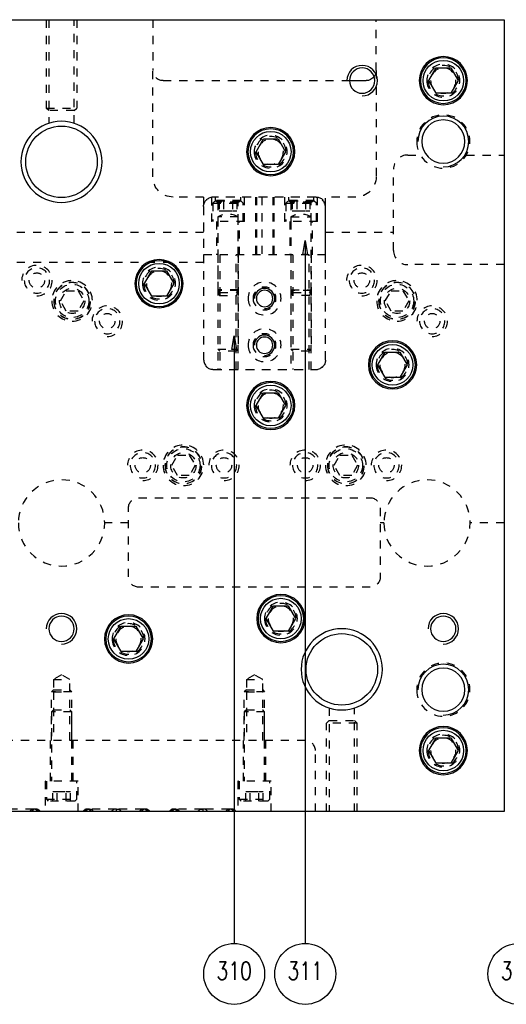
# Model space of a CAD drawing. Header units: inches. Extents: x 3 to 289, y 4 to 291.
# Tile 498 of 634: x 132 to 138, y 222 to 234. Entities that reach past the tile are written whole.
import ezdxf
from ezdxf.enums import TextEntityAlignment as Align

# ---------------------------------------------------------------- set-up
doc = ezdxf.new("R2010")
doc.units = ezdxf.units.IN
doc.header["$LTSCALE"] = 0.5
doc.header["$MEASUREMENT"] = 0
doc.linetypes.add('HIDDEN', pattern=[0.225, 0.15, -0.075])
doc.layers.add('DIE', color=7, linetype='Continuous')
doc.styles.add('VERO0-Simplex', font='simplex_.ttf')

# ---------------------------------------------------------------- blocks, each defined once
blk = doc.blocks.new('ArrowheadClosed')
at = {"color": 0}
for p, q in [((0, 0), (-1, 0.176)), ((-1, 0.176), (-1, -0.176)), ((-1, -0.176), (0, 0))]:
    blk.add_line(p, q, dxfattribs=at)

msp = doc.modelspace()

# ---------------------------------------------------------------- linework, layer by layer
at = {"layer": 'DIE', "color": 190, "linetype": 'Continuous'}
for p, q in [((127.277, 234.266), (138.177, 234.266)), ((138.177, 234.266), (138.177, 224.516)), ((136.271, 233.516), (136.476, 233.516)), ((138.177, 224.516), (127.277, 224.516))]:
    msp.add_line(p, q, dxfattribs=at)
at = {"layer": 'DIE', "color": 254, "linetype": 'HIDDEN'}
for p, q in [((132.539, 234.266), (132.539, 233.179)), ((132.57, 234.266), (132.57, 232.991)), ((132.883, 232.991), (132.883, 234.266)), ((132.914, 234.266), (132.914, 233.179)), ((133.851, 234.266), (133.851, 233.641)), ((136.601, 233.641), (136.601, 234.266)), ((133.851, 232.333), (133.851, 233.641)), ((136.601, 233.641), (136.601, 232.333)), ((133.976, 233.516), (136.271, 233.516)), ((132.539, 233.179), (132.914, 233.179)), ((132.57, 233.148), (132.539, 233.179)), ((132.883, 233.148), (132.914, 233.179)), ((132.883, 233.148), (132.57, 233.148)), ((136.989, 232.6), (137.145, 232.6)), ((137.71, 232.6), (138.177, 232.6)), ((136.814, 231.425), (136.814, 232.425)), ((134.476, 232.083), (134.101, 232.083)), ((134.476, 232.083), (134.476, 231.968)), ((134.573, 232.079), (134.573, 231.783)), ((135.861, 232.083), (134.591, 232.083)), ((135.851, 232.083), (134.601, 232.083)), ((134.62, 232.083), (134.62, 232.038)), ((134.933, 232.038), (134.933, 232.083)), ((134.979, 231.783), (134.979, 232.083)), ((135.114, 232.083), (135.114, 231.371)), ((135.129, 232.083), (135.129, 231.371)), ((135.192, 232.083), (135.192, 231.371)), ((135.328, 232.083), (135.328, 231.371)), ((135.339, 232.083), (135.339, 231.371)), ((135.473, 232.083), (135.473, 231.783)), ((135.52, 232.083), (135.52, 232.038)), ((135.833, 232.038), (135.833, 232.083)), ((135.861, 232.083), (135.879, 232.083)), ((135.879, 232.081), (135.879, 232.083)), ((135.879, 231.783), (135.879, 232.079)), ((135.976, 231.968), (135.976, 232.083)), ((136.351, 232.083), (135.976, 232.083)), ((134.476, 231.968), (134.476, 230.073)), ((134.476, 231.958), (134.476, 231.371)), ((134.613, 232.033), (134.589, 232.008)), ((134.589, 232.008), (134.964, 232.008)), ((134.589, 232.008), (134.589, 231.783)), ((134.939, 232.033), (134.613, 232.033)), ((134.933, 232.038), (134.62, 232.038)), ((134.62, 232.038), (134.651, 232.02)), ((134.901, 232.02), (134.651, 232.02)), ((134.651, 232.02), (134.651, 231.371)), ((134.668, 232.033), (134.668, 231.913)), ((134.722, 232.033), (134.722, 231.913)), ((134.83, 232.033), (134.83, 231.913)), ((134.885, 232.033), (134.885, 231.913)), ((134.901, 232.02), (134.933, 232.038)), ((134.901, 231.371), (134.901, 232.02)), ((134.964, 232.008), (134.939, 232.033)), ((134.964, 231.783), (134.964, 232.008)), ((135.513, 232.033), (135.489, 232.008)), ((135.489, 232.008), (135.864, 232.008)), ((135.489, 232.008), (135.489, 231.783)), ((135.839, 232.033), (135.513, 232.033)), ((135.833, 232.038), (135.52, 232.038)), ((135.52, 232.038), (135.551, 232.02)), ((135.801, 232.02), (135.551, 232.02)), ((135.551, 232.02), (135.551, 231.783)), ((135.568, 232.033), (135.568, 231.913)), ((135.622, 232.033), (135.622, 231.913)), ((135.73, 232.033), (135.73, 231.913)), ((135.785, 232.033), (135.785, 231.913)), ((135.801, 232.02), (135.833, 232.038)), ((135.801, 231.783), (135.801, 232.02)), ((135.864, 232.008), (135.839, 232.033)), ((135.864, 231.783), (135.864, 232.008)), ((135.976, 230.073), (135.976, 231.968)), ((135.976, 231.371), (135.976, 231.958)), ((134.901, 231.838), (134.651, 231.838)), ((134.651, 231.838), (134.651, 230.941)), ((134.668, 231.913), (134.722, 231.913)), ((134.722, 231.913), (134.83, 231.913)), ((134.83, 231.913), (134.885, 231.913)), ((134.901, 230.941), (134.901, 231.838)), ((135.551, 231.838), (135.801, 231.838)), ((135.551, 231.838), (135.551, 231.783)), ((135.568, 231.913), (135.622, 231.913)), ((135.622, 231.913), (135.73, 231.913)), ((135.73, 231.913), (135.785, 231.913)), ((135.801, 231.783), (135.801, 231.838)), ((134.979, 231.783), (134.573, 231.783)), ((134.636, 231.783), (134.636, 231.371)), ((134.917, 231.371), (134.917, 231.783)), ((135.879, 231.783), (135.473, 231.783)), ((135.536, 231.783), (135.536, 231.371)), ((135.551, 231.783), (135.551, 230.932)), ((135.801, 230.932), (135.801, 231.783)), ((135.817, 231.371), (135.817, 231.783)), ((130.976, 231.651), (134.476, 231.651)), ((135.976, 231.651), (136.814, 231.651)), ((135.976, 231.371), (134.476, 231.371)), ((134.476, 231.371), (134.476, 230.083)), ((135.976, 231.371), (134.476, 231.371)), ((134.651, 231.371), (134.651, 229.958)), ((134.651, 231.371), (134.651, 230.208)), ((134.676, 231.371), (134.676, 229.958)), ((134.877, 229.958), (134.877, 231.371)), ((134.901, 229.958), (134.901, 231.371)), ((134.901, 231.371), (134.901, 230.208)), ((135.551, 231.371), (135.551, 230.208)), ((135.576, 231.371), (135.576, 229.958)), ((135.777, 229.958), (135.777, 231.371)), ((135.801, 231.371), (135.801, 230.208)), ((135.976, 230.083), (135.976, 231.371)), ((134.476, 231.276), (130.976, 231.276)), ((138.177, 231.25), (136.989, 231.25)), ((132.713, 230.804), (132.785, 230.929)), ((132.785, 230.929), (132.93, 230.929)), ((132.93, 230.929), (133.002, 230.804)), ((134.651, 230.941), (134.67, 230.871)), ((134.901, 230.941), (134.651, 230.941)), ((134.901, 230.932), (134.651, 230.932)), ((134.651, 230.932), (134.676, 230.908)), ((134.67, 230.871), (134.883, 230.871)), ((134.676, 230.908), (134.877, 230.908)), ((134.877, 230.908), (134.901, 230.932)), ((134.883, 230.871), (134.901, 230.941)), ((135.551, 230.941), (135.801, 230.941)), ((135.551, 230.941), (135.57, 230.871)), ((135.551, 230.932), (135.551, 229.958)), ((135.801, 230.932), (135.551, 230.932)), ((135.551, 230.932), (135.576, 230.908)), ((135.783, 230.871), (135.57, 230.871)), ((135.576, 230.908), (135.777, 230.908)), ((135.777, 230.908), (135.801, 230.932)), ((135.783, 230.871), (135.801, 230.941)), ((135.801, 229.958), (135.801, 230.932)), ((136.713, 230.804), (136.785, 230.929)), ((136.785, 230.929), (136.93, 230.929)), ((136.93, 230.929), (137.002, 230.804)), ((132.785, 230.679), (132.713, 230.804)), ((133.002, 230.804), (132.93, 230.679)), ((136.785, 230.679), (136.713, 230.804)), ((137.002, 230.804), (136.93, 230.679)), ((132.93, 230.679), (132.785, 230.679)), ((136.93, 230.679), (136.785, 230.679)), ((134.651, 230.208), (134.901, 230.208)), ((134.676, 230.183), (134.651, 230.208)), ((134.877, 230.183), (134.676, 230.183)), ((134.877, 230.183), (134.901, 230.208)), ((135.551, 230.208), (135.801, 230.208)), ((135.576, 230.183), (135.551, 230.208)), ((135.777, 230.183), (135.576, 230.183)), ((135.777, 230.183), (135.801, 230.208)), ((134.591, 229.958), (135.861, 229.958)), ((134.601, 229.958), (135.851, 229.958)), ((134.083, 228.779), (134.155, 228.904)), ((134.155, 228.904), (134.3, 228.904)), ((134.3, 228.904), (134.372, 228.779)), ((136.083, 228.779), (136.155, 228.904)), ((136.155, 228.904), (136.3, 228.904)), ((136.3, 228.904), (136.372, 228.779)), ((134.155, 228.654), (134.083, 228.779)), ((134.372, 228.779), (134.3, 228.654)), ((136.155, 228.654), (136.083, 228.779)), ((136.372, 228.779), (136.3, 228.654)), ((134.3, 228.654), (134.155, 228.654)), ((136.3, 228.654), (136.155, 228.654)), ((133.676, 228.379), (136.526, 228.379)), ((133.551, 227.404), (133.551, 228.254)), ((136.651, 228.254), (136.651, 227.404)), ((133.551, 228.069), (133.258, 228.069)), ((136.696, 228.069), (136.651, 228.069)), ((138.177, 228.069), (137.758, 228.069)), ((136.526, 227.279), (133.676, 227.279)), ((132.727, 226.2), (132.627, 226.141)), ((132.627, 226.141), (132.627, 225.991)), ((132.627, 226.141), (132.828, 226.141)), ((132.828, 226.141), (132.727, 226.2)), ((132.828, 225.991), (132.828, 226.141)), ((135.102, 226.2), (135.002, 226.141)), ((135.002, 226.141), (135.203, 226.141)), ((135.002, 226.141), (135.002, 225.991)), ((135.203, 226.141), (135.102, 226.2)), ((135.203, 225.991), (135.203, 226.141)), ((132.627, 226.016), (132.602, 225.991)), ((132.627, 226.016), (132.828, 226.016)), ((132.828, 226.016), (132.852, 225.991)), ((135.002, 226.016), (134.977, 225.991)), ((135.002, 226.016), (135.203, 226.016)), ((135.203, 226.016), (135.227, 225.991)), ((132.602, 225.391), (132.602, 225.991)), ((132.852, 225.991), (132.602, 225.991)), ((132.627, 225.991), (132.828, 225.991)), ((132.627, 225.991), (132.627, 225.391)), ((132.828, 225.391), (132.828, 225.991)), ((132.852, 225.391), (132.852, 225.991)), ((134.977, 225.391), (134.977, 225.991)), ((135.227, 225.991), (134.977, 225.991)), ((135.002, 225.991), (135.002, 225.391)), ((135.002, 225.991), (135.203, 225.991)), ((135.203, 225.391), (135.203, 225.991)), ((135.227, 225.391), (135.227, 225.991)), ((136.021, 225.792), (136.021, 224.516)), ((136.334, 224.516), (136.334, 225.791)), ((132.627, 225.766), (132.602, 225.742)), ((132.852, 225.742), (132.602, 225.742)), ((132.602, 225.742), (132.602, 224.891)), ((132.627, 225.766), (132.828, 225.766)), ((132.852, 225.742), (132.828, 225.766)), ((132.852, 224.891), (132.852, 225.742)), ((135.002, 225.766), (134.977, 225.742)), ((135.227, 225.742), (134.977, 225.742)), ((134.977, 225.742), (134.977, 224.891)), ((135.002, 225.766), (135.203, 225.766)), ((135.227, 225.742), (135.203, 225.766)), ((135.227, 224.891), (135.227, 225.742)), ((136.021, 225.635), (135.99, 225.604)), ((135.99, 224.516), (135.99, 225.604)), ((136.365, 225.604), (135.99, 225.604)), ((136.021, 225.635), (136.334, 225.635)), ((136.334, 225.635), (136.365, 225.604)), ((136.365, 224.516), (136.365, 225.604)), ((135.727, 225.391), (129.727, 225.391)), ((135.727, 225.391), (129.727, 225.391)), ((132.587, 225.391), (132.587, 224.891)), ((132.868, 224.891), (132.868, 225.391)), ((134.962, 225.391), (134.962, 224.891)), ((135.243, 224.891), (135.243, 225.391)), ((135.852, 224.516), (135.852, 225.266)), ((135.852, 224.516), (135.852, 225.266)), ((132.931, 224.891), (132.524, 224.891)), ((132.524, 224.891), (132.524, 224.516)), ((132.54, 224.891), (132.54, 224.666)), ((132.915, 224.666), (132.915, 224.891)), ((132.931, 224.516), (132.931, 224.891)), ((135.306, 224.891), (134.899, 224.891)), ((134.899, 224.891), (134.899, 224.516)), ((134.915, 224.891), (134.915, 224.666)), ((135.29, 224.666), (135.29, 224.891)), ((135.306, 224.516), (135.306, 224.891)), ((132.619, 224.761), (132.673, 224.761)), ((132.619, 224.641), (132.619, 224.761)), ((132.673, 224.641), (132.673, 224.761)), ((132.673, 224.761), (132.782, 224.761)), ((132.782, 224.761), (132.836, 224.761)), ((132.782, 224.641), (132.782, 224.761)), ((132.836, 224.641), (132.836, 224.761)), ((134.994, 224.761), (135.048, 224.761)), ((134.994, 224.641), (134.994, 224.761)), ((135.048, 224.641), (135.048, 224.761)), ((135.048, 224.761), (135.157, 224.761)), ((135.157, 224.641), (135.157, 224.761)), ((135.157, 224.761), (135.211, 224.761)), ((135.211, 224.641), (135.211, 224.761)), ((132.54, 224.666), (132.915, 224.666)), ((132.54, 224.666), (132.564, 224.641)), ((132.89, 224.641), (132.564, 224.641)), ((132.89, 224.641), (132.915, 224.666)), ((134.915, 224.666), (135.29, 224.666)), ((134.915, 224.666), (134.939, 224.641)), ((135.265, 224.641), (134.939, 224.641)), ((135.265, 224.641), (135.29, 224.666)), ((132.384, 224.546), (132.052, 224.546)), ((132.342, 224.524), (132.337, 224.516)), ((132.349, 224.532), (132.342, 224.524)), ((132.357, 224.538), (132.349, 224.532)), ((132.365, 224.543), (132.357, 224.538)), ((132.367, 224.524), (132.362, 224.516)), ((132.374, 224.546), (132.365, 224.543)), ((132.374, 224.532), (132.367, 224.524)), ((132.384, 224.546), (132.374, 224.546)), ((132.382, 224.538), (132.374, 224.532)), ((132.39, 224.543), (132.382, 224.538)), ((132.409, 224.546), (132.384, 224.546)), ((132.392, 224.546), (132.384, 224.546)), ((132.399, 224.546), (132.39, 224.543)), ((132.401, 224.543), (132.392, 224.546)), ((132.409, 224.546), (132.399, 224.546)), ((132.41, 224.539), (132.401, 224.543)), ((132.417, 224.546), (132.409, 224.546)), ((132.417, 224.533), (132.41, 224.539)), ((132.426, 224.543), (132.417, 224.546)), ((132.424, 224.525), (132.417, 224.533)), ((132.43, 224.516), (132.424, 224.525)), ((132.435, 224.539), (132.426, 224.543)), ((132.442, 224.533), (132.435, 224.539)), ((132.449, 224.525), (132.442, 224.533)), ((132.455, 224.516), (132.449, 224.525)), ((133, 224.516), (133.005, 224.525)), ((133.005, 224.525), (133.012, 224.533)), ((133.012, 224.533), (133.02, 224.539)), ((133.02, 224.539), (133.029, 224.543)), ((133.025, 224.516), (133.03, 224.525)), ((133.029, 224.543), (133.038, 224.546)), ((133.03, 224.525), (133.037, 224.533)), ((133.037, 224.533), (133.045, 224.539)), ((133.038, 224.546), (133.046, 224.546)), ((133.045, 224.539), (133.054, 224.543)), ((133.071, 224.546), (133.046, 224.546)), ((133.046, 224.546), (133.056, 224.546)), ((133.054, 224.543), (133.063, 224.546)), ((133.056, 224.546), (133.065, 224.543)), ((133.063, 224.546), (133.071, 224.546)), ((133.065, 224.543), (133.073, 224.538)), ((133.402, 224.546), (133.071, 224.546)), ((133.071, 224.546), (133.081, 224.546)), ((133.073, 224.538), (133.081, 224.532)), ((133.081, 224.546), (133.09, 224.543)), ((133.081, 224.532), (133.088, 224.524)), ((133.088, 224.524), (133.092, 224.516)), ((133.09, 224.543), (133.098, 224.538)), ((133.098, 224.538), (133.106, 224.532)), ((133.106, 224.532), (133.113, 224.524)), ((133.113, 224.524), (133.117, 224.516)), ((133.347, 224.524), (133.341, 224.516)), ((133.354, 224.53), (133.347, 224.524)), ((133.361, 224.535), (133.354, 224.53)), ((133.369, 224.539), (133.361, 224.535)), ((133.377, 224.543), (133.369, 224.539)), ((133.385, 224.545), (133.377, 224.543)), ((133.394, 224.546), (133.385, 224.545)), ((133.402, 224.546), (133.394, 224.546)), ((133.402, 224.516), (133.402, 224.546)), ((133.734, 224.546), (133.402, 224.546)), ((133.402, 224.546), (133.411, 224.546)), ((133.411, 224.546), (133.419, 224.545)), ((133.419, 224.545), (133.428, 224.543)), ((133.428, 224.543), (133.436, 224.539)), ((133.436, 224.539), (133.444, 224.535)), ((133.444, 224.535), (133.451, 224.53)), ((133.451, 224.53), (133.458, 224.524)), ((133.458, 224.524), (133.464, 224.516)), ((133.692, 224.524), (133.687, 224.516)), ((133.699, 224.532), (133.692, 224.524)), ((133.707, 224.538), (133.699, 224.532)), ((133.715, 224.543), (133.707, 224.538)), ((133.717, 224.524), (133.712, 224.516)), ((133.724, 224.546), (133.715, 224.543)), ((133.724, 224.532), (133.717, 224.524)), ((133.734, 224.546), (133.724, 224.546)), ((133.732, 224.538), (133.724, 224.532)), ((133.74, 224.543), (133.732, 224.538)), ((133.759, 224.546), (133.734, 224.546)), ((133.742, 224.546), (133.734, 224.546)), ((133.749, 224.546), (133.74, 224.543)), ((133.751, 224.543), (133.742, 224.546)), ((133.759, 224.546), (133.749, 224.546)), ((133.76, 224.539), (133.751, 224.543)), ((133.767, 224.546), (133.759, 224.546)), ((133.767, 224.533), (133.76, 224.539)), ((133.776, 224.543), (133.767, 224.546)), ((133.774, 224.525), (133.767, 224.533)), ((133.78, 224.516), (133.774, 224.525)), ((133.785, 224.539), (133.776, 224.543)), ((133.792, 224.533), (133.785, 224.539)), ((133.799, 224.525), (133.792, 224.533)), ((133.805, 224.516), (133.799, 224.525)), ((134.062, 224.516), (134.068, 224.525)), ((134.068, 224.525), (134.075, 224.533)), ((134.075, 224.533), (134.083, 224.539)), ((134.083, 224.539), (134.091, 224.543)), ((134.087, 224.516), (134.093, 224.525)), ((134.091, 224.543), (134.1, 224.546)), ((134.093, 224.525), (134.1, 224.533)), ((134.1, 224.546), (134.109, 224.546)), ((134.1, 224.533), (134.108, 224.539)), ((134.108, 224.539), (134.116, 224.543)), ((134.134, 224.546), (134.109, 224.546)), ((134.109, 224.546), (134.118, 224.546)), ((134.116, 224.543), (134.125, 224.546)), ((134.118, 224.546), (134.127, 224.543)), ((134.125, 224.546), (134.134, 224.546)), ((134.127, 224.543), (134.136, 224.538)), ((134.465, 224.546), (134.134, 224.546)), ((134.134, 224.546), (134.143, 224.546)), ((134.136, 224.538), (134.143, 224.532)), ((134.143, 224.546), (134.152, 224.543)), ((134.143, 224.532), (134.15, 224.524)), ((134.15, 224.524), (134.155, 224.516)), ((134.152, 224.543), (134.161, 224.538)), ((134.161, 224.538), (134.168, 224.532)), ((134.168, 224.532), (134.175, 224.524)), ((134.175, 224.524), (134.18, 224.516)), ((134.403, 224.516), (134.409, 224.524)), ((134.409, 224.524), (134.416, 224.53)), ((134.416, 224.53), (134.424, 224.535)), ((134.424, 224.535), (134.431, 224.539)), ((134.431, 224.539), (134.44, 224.543)), ((134.44, 224.543), (134.448, 224.545)), ((134.448, 224.545), (134.456, 224.546)), ((134.456, 224.546), (134.465, 224.546)), ((134.465, 224.546), (134.465, 224.516)), ((134.796, 224.546), (134.465, 224.546)), ((134.473, 224.546), (134.465, 224.546)), ((134.482, 224.545), (134.473, 224.546)), ((134.49, 224.543), (134.482, 224.545)), ((134.498, 224.539), (134.49, 224.543)), ((134.506, 224.535), (134.498, 224.539)), ((134.514, 224.53), (134.506, 224.535)), ((134.521, 224.524), (134.514, 224.53)), ((134.527, 224.516), (134.521, 224.524)), ((134.755, 224.524), (134.75, 224.516)), ((134.761, 224.532), (134.755, 224.524)), ((134.769, 224.538), (134.761, 224.532)), ((134.778, 224.543), (134.769, 224.538)), ((134.78, 224.524), (134.775, 224.516)), ((134.787, 224.546), (134.778, 224.543)), ((134.786, 224.532), (134.78, 224.524)), ((134.794, 224.538), (134.786, 224.532)), ((134.796, 224.546), (134.787, 224.546)), ((134.803, 224.543), (134.794, 224.538)), ((134.821, 224.546), (134.796, 224.546)), ((134.804, 224.546), (134.796, 224.546)), ((134.812, 224.546), (134.803, 224.543)), ((134.813, 224.543), (134.804, 224.546)), ((134.821, 224.546), (134.812, 224.546)), ((134.822, 224.539), (134.813, 224.543)), ((134.829, 224.546), (134.821, 224.546)), ((134.83, 224.533), (134.822, 224.539)), ((134.838, 224.543), (134.829, 224.546)), ((134.837, 224.525), (134.83, 224.533)), ((134.842, 224.516), (134.837, 224.525)), ((134.847, 224.539), (134.838, 224.543)), ((134.855, 224.533), (134.847, 224.539)), ((134.862, 224.525), (134.855, 224.533)), ((134.867, 224.516), (134.862, 224.525))]:
    msp.add_line(p, q, dxfattribs=at)
at = {"layer": 'DIE', "color": 132, "linetype": 'Continuous'}
for p, q in [((137.247, 233.516), (137.337, 233.673)), ((137.337, 233.673), (137.518, 233.673)), ((137.518, 233.673), (137.608, 233.516)), ((137.337, 233.36), (137.247, 233.516)), ((137.608, 233.516), (137.518, 233.36)), ((137.518, 233.36), (137.337, 233.36)), ((135.122, 232.641), (135.212, 232.798)), ((135.212, 232.798), (135.393, 232.798)), ((135.393, 232.798), (135.483, 232.641)), ((135.212, 232.485), (135.122, 232.641)), ((135.483, 232.641), (135.393, 232.485)), ((135.393, 232.485), (135.212, 232.485)), ((133.747, 231.016), (133.837, 231.173)), ((133.837, 231.173), (134.018, 231.173)), ((134.018, 231.173), (134.108, 231.016)), ((133.837, 230.86), (133.747, 231.016)), ((134.108, 231.016), (134.018, 230.86)), ((134.018, 230.86), (133.837, 230.86)), ((136.622, 230.016), (136.712, 230.173)), ((136.712, 230.173), (136.893, 230.173)), ((136.893, 230.173), (136.983, 230.016)), ((136.712, 229.86), (136.622, 230.016)), ((136.983, 230.016), (136.893, 229.86)), ((136.893, 229.86), (136.712, 229.86)), ((135.122, 229.516), (135.212, 229.673)), ((135.212, 229.673), (135.393, 229.673)), ((135.393, 229.673), (135.483, 229.516)), ((135.212, 229.36), (135.122, 229.516)), ((135.483, 229.516), (135.393, 229.36)), ((135.393, 229.36), (135.212, 229.36)), ((135.247, 226.891), (135.337, 227.048)), ((135.337, 227.048), (135.518, 227.048)), ((135.518, 227.048), (135.608, 226.891)), ((135.337, 226.735), (135.247, 226.891)), ((135.608, 226.891), (135.518, 226.735)), ((133.372, 226.641), (133.462, 226.798)), ((133.462, 226.798), (133.643, 226.798)), ((133.643, 226.798), (133.733, 226.641)), ((133.462, 226.485), (133.372, 226.641)), ((133.733, 226.641), (133.643, 226.485)), ((135.518, 226.735), (135.337, 226.735)), ((133.643, 226.485), (133.462, 226.485)), ((137.247, 225.266), (137.337, 225.423)), ((137.337, 225.423), (137.518, 225.423)), ((137.518, 225.423), (137.608, 225.266)), ((137.337, 225.11), (137.247, 225.266)), ((137.608, 225.266), (137.518, 225.11)), ((137.518, 225.11), (137.337, 225.11))]:
    msp.add_line(p, q, dxfattribs=at)
at = {"layer": 'DIE', "color": 56, "linetype": 'Continuous'}
for p, q in [((135.727, 231.546), (135.727, 222.891)), ((134.852, 230.375), (134.852, 222.891))]:
    msp.add_line(p, q, dxfattribs=at)
at = {"layer": 'DIE', "color": 190, "linetype": 'Continuous', "extrusion": (0, 0, -1)}
for centre, radius in [((-137.427, 233.516), 0.297), ((-136.427, 233.516), 0.156), ((-135.302, 232.641), 0.297), ((-137.427, 232.766), 0.266), ((-133.927, 231.016), 0.297), ((-135.226, 230.833), 0.101), ((-135.226, 230.258), 0.101), ((-136.802, 230.016), 0.297), ((-135.302, 229.516), 0.297), ((-135.427, 226.891), 0.297), ((-132.727, 226.766), 0.156), ((-133.552, 226.641), 0.297), ((-137.427, 226.766), 0.156), ((-137.427, 226.016), 0.266), ((-137.427, 225.266), 0.297)]:
    msp.add_circle(centre, radius, dxfattribs=at)
at = {"layer": 'DIE', "color": 132, "linetype": 'Continuous', "extrusion": (0, 0, -1)}
for centre in [(-137.427, 233.516), (-135.302, 232.641), (-133.927, 231.016), (-136.802, 230.016), (-135.302, 229.516), (-135.427, 226.891), (-133.552, 226.641), (-137.427, 225.266)]:
    msp.add_circle(centre, 0.281, dxfattribs=at)
at = {"layer": 'DIE', "color": 132, "linetype": 'Continuous'}
for centre in [(137.427, 233.516), (135.302, 232.641), (133.927, 231.016), (136.802, 230.016), (135.302, 229.516), (135.427, 226.891), (133.552, 226.641), (137.427, 225.266)]:
    msp.add_circle(centre, 0.25, dxfattribs=at)
at = {"layer": 'DIE', "color": 254, "linetype": 'HIDDEN', "extrusion": (0, 0, -1)}
for centre, radius in [((-137.427, 233.516), 0.203), ((-137.427, 233.516), 0.188), ((-137.427, 233.516), 0.156), ((-137.427, 232.766), 0.328), ((-135.302, 232.641), 0.203), ((-135.302, 232.641), 0.188), ((-135.302, 232.641), 0.156), ((-132.424, 231.054), 0.156), ((-133.927, 231.016), 0.203), ((-133.927, 231.016), 0.188), ((-133.927, 231.016), 0.156), ((-136.424, 231.054), 0.156), ((-132.857, 230.804), 0.25), ((-132.857, 230.804), 0.227), ((-132.857, 230.804), 0.225), ((-135.226, 230.833), 0.203), ((-136.857, 230.804), 0.25), ((-136.857, 230.804), 0.227), ((-136.857, 230.804), 0.225), ((-135.226, 230.833), 0.141), ((-133.29, 230.554), 0.156), ((-137.29, 230.554), 0.156), ((-135.226, 230.258), 0.203), ((-135.226, 230.258), 0.141), ((-136.802, 230.016), 0.203), ((-136.802, 230.016), 0.188), ((-136.802, 230.016), 0.156), ((-135.302, 229.516), 0.203), ((-135.302, 229.516), 0.188), ((-135.302, 229.516), 0.156), ((-133.727, 228.779), 0.156), ((-134.227, 228.779), 0.25), ((-134.227, 228.779), 0.227), ((-134.227, 228.779), 0.225), ((-134.727, 228.779), 0.156), ((-135.727, 228.779), 0.156), ((-136.227, 228.779), 0.25), ((-136.227, 228.779), 0.227), ((-136.227, 228.779), 0.225), ((-136.727, 228.779), 0.156), ((-132.727, 228.069), 0.531), ((-137.227, 228.069), 0.531), ((-135.427, 226.891), 0.203), ((-135.427, 226.891), 0.188), ((-135.427, 226.891), 0.156), ((-133.552, 226.641), 0.203), ((-133.552, 226.641), 0.188), ((-133.552, 226.641), 0.156), ((-137.427, 226.016), 0.328), ((-137.427, 225.266), 0.203), ((-137.427, 225.266), 0.188), ((-137.427, 225.266), 0.156)]:
    msp.add_circle(centre, radius, dxfattribs=at)
at = {"layer": 'DIE', "color": 9, "linetype": 'Continuous', "extrusion": (0, 0, -1)}
for centre in [(-132.726, 232.516), (-136.177, 226.266)]:
    msp.add_circle(centre, 0.5, dxfattribs=at)
at = {"layer": 'DIE', "color": 4, "linetype": 'Continuous'}
for centre in [(132.726, 232.516), (136.177, 226.266)]:
    msp.add_circle(centre, 0.44, dxfattribs=at)
at = {"layer": 'DIE', "color": 254, "linetype": 'HIDDEN'}
for centre, radius in [((132.424, 231.054), 0.0945), ((136.424, 231.054), 0.0945), ((132.857, 230.804), 0.205), ((136.857, 230.804), 0.205), ((132.857, 230.804), 0.156), ((132.857, 230.804), 0.156), ((136.857, 230.804), 0.156), ((136.857, 230.804), 0.156), ((133.29, 230.554), 0.0945), ((137.29, 230.554), 0.0945), ((134.227, 228.779), 0.205), ((134.227, 228.779), 0.156), ((134.227, 228.779), 0.156), ((136.227, 228.779), 0.205), ((136.227, 228.779), 0.156), ((136.227, 228.779), 0.156), ((133.727, 228.779), 0.0945), ((134.727, 228.779), 0.0945), ((135.727, 228.779), 0.0945), ((136.727, 228.779), 0.0945)]:
    msp.add_circle(centre, radius, dxfattribs=at)
at = {"layer": 'DIE', "color": 56, "linetype": 'Continuous'}
for centre in [(134.852, 222.516), (135.727, 222.516), (138.352, 222.516)]:
    msp.add_circle(centre, 0.375, dxfattribs=at)
at = {"layer": 'DIE', "color": 2, "linetype": 'Continuous'}
for centre, radius in [((136.427, 233.516), 0.188), ((137.427, 232.766), 0.313), ((135.226, 230.833), 0.125), ((135.226, 230.258), 0.125), ((132.727, 226.766), 0.188), ((137.427, 226.766), 0.188), ((137.427, 226.016), 0.313)]:
    msp.add_arc(centre, radius, 270, 180, dxfattribs=at)
at = {"layer": 'DIE', "color": 254, "linetype": 'HIDDEN', "extrusion": (0, 0, -1)}
for centre, radius, start, end in [((-133.976, 233.641), 0.125, 270, 0), ((-136.476, 233.641), 0.125, 180, 217.3477), ((-134.101, 232.333), 0.25, 270, 0), ((-136.351, 232.333), 0.25, 180, 270), ((-134.591, 231.968), 0.115, 0, 90), ((-135.861, 231.968), 0.115, 90, 180), ((-134.591, 230.073), 0.115, 270, 0), ((-135.861, 230.073), 0.115, 180, 270), ((-133.676, 228.254), 0.125, 0, 90), ((-136.526, 228.254), 0.125, 90, 180), ((-133.676, 227.404), 0.125, 270, 0), ((-136.526, 227.404), 0.125, 180, 270)]:
    msp.add_arc(centre, radius, start, end, dxfattribs=at)
at = {"layer": 'DIE', "color": 190, "linetype": 'Continuous', "extrusion": (0, 0, -1)}
msp.add_arc((-136.476, 233.641), 0.125, 217.3477, 270, dxfattribs=at)
at = {"layer": 'DIE', "color": 254, "linetype": 'HIDDEN'}
for centre, radius, start, end in [((136.989, 232.425), 0.175, 90, 180), ((134.601, 231.958), 0.125, 90, 180), ((135.851, 231.958), 0.125, 0, 90), ((134.776, 231.621), 0.25, 60, 120), ((135.676, 231.621), 0.25, 60, 120), ((136.989, 231.425), 0.175, 180, 270), ((132.424, 231.054), 0.188, 270, 180), ((136.424, 231.054), 0.188, 270, 180), ((132.857, 230.804), 0.25, 270, 180), ((136.857, 230.804), 0.25, 270, 180), ((133.29, 230.554), 0.188, 270, 180), ((137.29, 230.554), 0.188, 270, 180), ((134.601, 230.083), 0.125, 180, 270), ((135.851, 230.083), 0.125, 270, 0), ((133.727, 228.779), 0.188, 270, 180), ((134.227, 228.779), 0.25, 270, 180), ((134.727, 228.779), 0.188, 270, 180), ((135.727, 228.779), 0.188, 270, 180), ((136.227, 228.779), 0.25, 270, 180), ((136.727, 228.779), 0.188, 270, 180), ((135.727, 225.266), 0.125, 0, 90), ((135.727, 225.266), 0.125, 0, 90), ((132.384, 224.484), 0.0625, 31.3323, 90), ((132.409, 224.484), 0.0625, 31.3323, 90), ((133.046, 224.484), 0.0625, 90, 148.6677), ((133.071, 224.484), 0.0625, 90, 148.6677), ((133.734, 224.484), 0.0625, 31.3323, 90), ((133.759, 224.484), 0.0625, 31.3323, 90), ((134.109, 224.484), 0.0625, 90, 148.6677), ((134.134, 224.484), 0.0625, 90, 148.6677), ((134.796, 224.484), 0.0625, 31.3323, 90), ((134.821, 224.484), 0.0625, 31.3323, 90)]:
    msp.add_arc(centre, radius, start, end, dxfattribs=at)

# ---------------------------------------------------------------- block references
at = {"layer": 'DIE', "color": 56, "linetype": 'Continuous', "extrusion": (0, 0, -1), "xscale": 0.170138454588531, "yscale": 0.170138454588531, "zscale": 0.170138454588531, "rotation": 90}
for p in [(-135.727, 231.546), (-134.852, 230.375)]:
    msp.add_blockref('ArrowheadClosed', p, dxfattribs=at)

# ---------------------------------------------------------------- texts
at = {"layer": 'DIE', "color": 7, "linetype": 'Continuous', "style": 'VERO0-Simplex'}
for s, width, p, p2 in [('310', 0.755593, (134.634, 222.444), (135.07, 222.444)), ('311', 0.813904, (135.509, 222.444), (135.945, 222.444)), ('312', 0.755593, (138.134, 222.444), (138.57, 222.444))]:
    msp.add_text(s, height=0.22, dxfattribs=dict(at, width=width)).set_placement(p, p2, align=Align.FIT)

doc.saveas('drawing.dxf')
